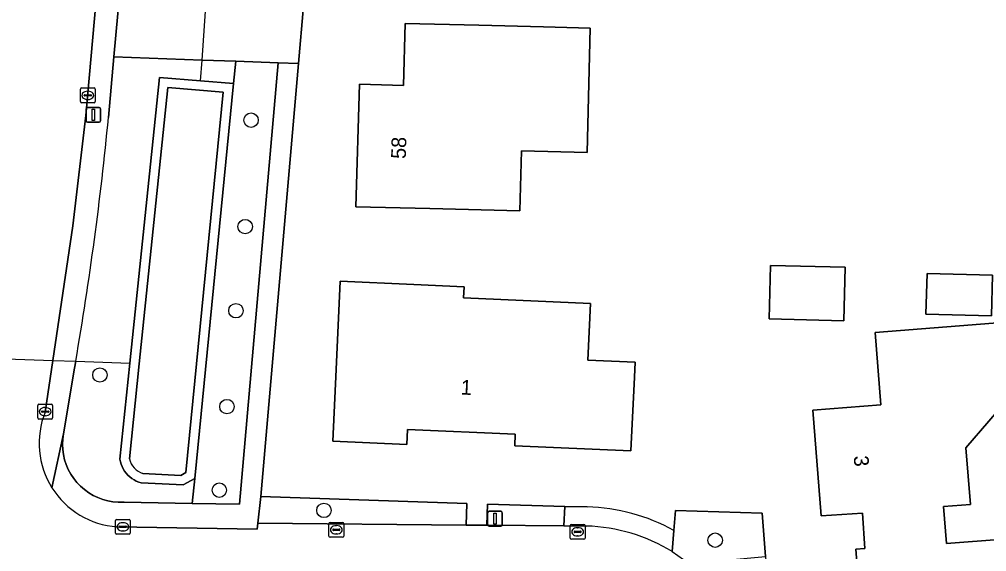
# Model space of a CAD drawing. Extents: x 157320 to 158835, y 386650 to 388491.
# Drawn here: x 158231.7 to 158297.3, y 387645.5 to 387681.5 of the extents above; entities that cross this region are included whole.
import ezdxf

# ---------------------------------------------------------------- set-up
doc = ezdxf.new("R2010")
doc.units = 0
for name, color, linetype in [('IMGEO_Boom', 7, 'Continuous'), ('IMGEO_Duiker', 7, 'Continuous'), ('IMGEO_Erf', 7, 'Continuous'), ('IMGEO_Groenvoorziening', 7, 'Continuous'), ('IMGEO_Kolk', 7, 'Continuous'), ('IMGEO_Lichtmast', 7, 'Continuous'), ('IMGEO_Oever', 7, 'Continuous'), ('IMGEO_Pand', 7, 'Continuous'), ('IMGEO_Pand_nummerreeks', 7, 'Continuous'), ('IMGEO_Rijbaan_lokaal_gesloten', 7, 'Continuous'), ('IMGEO_Voetpad_open', 7, 'Continuous'), ('IMGEO_Waterloop', 7, 'Continuous')]:
    doc.layers.add(name, color=color, linetype=linetype)

msp = doc.modelspace()

# ---------------------------------------------------------------- linework, layer by layer
at = {"layer": 'IMGEO_Boom'}
for centre in [(158247.422, 387674.719), (158247.023, 387667.514), (158246.395, 387661.817), (158237.179, 387657.466), (158245.788, 387655.328), (158245.271, 387649.669), (158252.359, 387648.296), (158278.865, 387646.281)]:
    msp.add_circle(centre, 0.489, dxfattribs=at)
at = {"layer": 'IMGEO_Duiker'}
for points in [[(158244.003, 387677.389), (158244.099, 387678.791), (158244.621, 387686.424), (158244.796, 387688.977)], [(158222, 387658.862), (158225.556, 387658.741), (158227.037, 387658.691), (158233.989, 387658.454), (158235.542, 387658.401), (158239.211, 387658.277)]]:
    msp.add_lwpolyline(points, dxfattribs=at)
at = {"layer": 'IMGEO_Erf'}
for points in [[(158323.269, 387716.806), (158254.131, 387717.274), (158251.317, 387686.195), (158250.98, 387682.434), (158250.635, 387678.556), (158248.073, 387649.249), (158262.047, 387648.776), (158261.993, 387647.308), (158263.394, 387647.297), (158263.438, 387648.729), (158268.672, 387648.552), (158270.196, 387648.539)], [(158276.07, 387646.945), (158276.171, 387648.299), (158282.054, 387648.1), (158282.28, 387645.169), (158283.282, 387632.086), (158283.934, 387623.677), (158284.055, 387622.114), (158284.202, 387620.221), (158284.577, 387615.351), (158285.6, 387602.082), (158285.955, 387597.47)]]:
    msp.add_lwpolyline(points, dxfattribs=at)
for points in [[(158270.185, 387672.534), (158265.746, 387672.648), (158265.642, 387668.575), (158259.529, 387668.732), (158254.53, 387668.86), (158254.77, 387677.15), (158257.756, 387677.076), (158257.86, 387681.27), (158262.859, 387681.142), (158267.238, 387681.029), (158270.402, 387680.947)], [(158282.521, 387661.261), (158282.614, 387664.888), (158287.679, 387664.758), (158287.585, 387661.131)], [(158293.15, 387661.593), (158293.221, 387664.344), (158297.665, 387664.229), (158297.593, 387661.478)], [(158265.29, 387652.67), (158265.325, 387653.459), (158258.012, 387653.781), (158257.967, 387652.767), (158252.972, 387652.992), (158253.19, 387657.83), (158253.46, 387663.81), (158258.456, 387663.59), (158261.854, 387663.44), (158261.821, 387662.682), (158270.415, 387662.303), (158270.246, 387658.471), (158273.44, 387658.33), (158273.393, 387657.325), (158273.16, 387652.33)], [(158293.845, 387640.182), (158288.86, 387639.79), (158288.4, 387645.68), (158289.006, 387645.722), (158288.839, 387648.114), (158286.04, 387647.92), (158285.48, 387655.09), (158290.095, 387655.453), (158289.71, 387660.347), (158298.571, 387661.044), (158298.956, 387656.15), (158295.861, 387652.527), (158296.162, 387648.709), (158294.348, 387648.566), (158294.545, 387646.054), (158298.383, 387646.356), (158298.838, 387640.575)]]:
    msp.add_lwpolyline(points, close=True, dxfattribs=at)
msp.add_arc((158269.788, 387635.417), 13.129, 61.41455, 88.22052, dxfattribs=at)
at = {"layer": 'IMGEO_Groenvoorziening'}
msp.add_lwpolyline([(158235.542, 387658.401), (158235.459, 387657.923), (158234.707, 387653.482), (158234.661, 387653.132), (158234.646, 387652.779), (158234.663, 387652.426), (158234.711, 387652.076), (158234.791, 387651.732), (158234.901, 387651.396), (158235.04, 387651.072), (158235.208, 387650.761), (158235.403, 387650.466), (158235.623, 387650.19), (158235.868, 387649.935), (158236.134, 387649.703), (158236.419, 387649.495), (158236.722, 387649.314), (158237.041, 387649.161), (158237.371, 387649.036), (158237.712, 387648.942), (158238.059, 387648.878), (158238.411, 387648.846), (158238.764, 387648.845), (158238.826, 387648.848), (158243.434, 387648.772), (158243.601, 387650.464), (158242.824, 387650.022), (158239.982, 387650.163), (158239.81, 387650.216), (158239.648, 387650.283), (158239.493, 387650.364), (158239.345, 387650.458), (158239.207, 387650.566), (158239.078, 387650.685), (158238.961, 387650.815), (158238.856, 387650.955), (158238.764, 387651.104), (158238.686, 387651.261), (158238.621, 387651.424), (158238.572, 387651.592), (158238.538, 387651.764), (158239.211, 387658.277), (158241.208, 387677.612), (158244.003, 387677.389), (158246.24, 387677.211), (158246.387, 387678.709), (158244.099, 387678.791), (158238.135, 387679.005), (158237.763, 387674.909)], dxfattribs=at)
for points in [[(158243.434, 387648.772), (158246.643, 387648.719), (158249.258, 387678.606), (158246.387, 387678.709), (158246.24, 387677.211), (158243.601, 387650.464)], [(158261.993, 387647.308), (158262.047, 387648.776), (158248.073, 387649.249), (158247.87, 387647.427)], [(158268.621, 387647.253), (158268.672, 387648.552), (158263.438, 387648.729), (158263.394, 387647.297)], [(158282.28, 387645.169), (158282.054, 387648.1), (158276.171, 387648.299), (158276.07, 387646.945), (158275.962, 387645.506), (158277.115, 387644.703)]]:
    msp.add_lwpolyline(points, close=True, dxfattribs=at)
msp.add_arc((158013.45, 387696.685), 225.368, 350.21957, 354.45522, dxfattribs=at)
at = {"layer": 'IMGEO_Kolk'}
for p, q in [((158235.858, 387675.973), (158235.858, 387676.825)), ((158235.933, 387676.899), (158236.785, 387676.899)), ((158236.859, 387676.825), (158236.859, 387675.973)), ((158236.117, 387676.393), (158236.117, 387676.405)), ((158236.555, 387676.356), (158236.157, 387676.356)), ((158236.16, 387676.442), (158236.558, 387676.442)), ((158236.369, 387676.119), (158236.344, 387676.119)), ((158236.346, 387676.679), (158236.371, 387676.679)), ((158236.601, 387676.405), (158236.601, 387676.393)), ((158236.785, 387675.899), (158235.933, 387675.899)), ((158232.972, 387654.558), (158232.972, 387655.41)), ((158233.047, 387655.484), (158233.899, 387655.484)), ((158233.46, 387655.264), (158233.485, 387655.264)), ((158233.973, 387655.41), (158233.973, 387654.558)), ((158233.899, 387654.484), (158233.047, 387654.484)), ((158233.231, 387654.978), (158233.231, 387654.99)), ((158233.669, 387654.941), (158233.271, 387654.941)), ((158233.274, 387655.027), (158233.672, 387655.027)), ((158233.483, 387654.704), (158233.458, 387654.704)), ((158233.715, 387654.99), (158233.715, 387654.978)), ((158238.238, 387646.762), (158238.238, 387647.614)), ((158238.313, 387647.688), (158239.165, 387647.688)), ((158238.726, 387647.468), (158238.751, 387647.468)), ((158239.239, 387647.614), (158239.239, 387646.762)), ((158252.699, 387646.559), (158252.699, 387647.411)), ((158252.774, 387647.485), (158253.626, 387647.485)), ((158253.187, 387647.265), (158253.212, 387647.265)), ((158253.7, 387647.411), (158253.7, 387646.559)), ((158269.047, 387646.42), (158269.047, 387647.272)), ((158269.122, 387647.346), (158269.974, 387647.346)), ((158270.048, 387647.272), (158270.048, 387646.42)), ((158239.165, 387646.688), (158238.313, 387646.688)), ((158238.497, 387647.182), (158238.497, 387647.194)), ((158238.935, 387647.145), (158238.537, 387647.145)), ((158238.54, 387647.231), (158238.938, 387647.231)), ((158238.749, 387646.908), (158238.724, 387646.908)), ((158238.981, 387647.194), (158238.981, 387647.182)), ((158252.958, 387646.979), (158252.958, 387646.991)), ((158253.396, 387646.942), (158252.998, 387646.942)), ((158253.001, 387647.028), (158253.399, 387647.028)), ((158253.21, 387646.705), (158253.185, 387646.705)), ((158253.442, 387646.991), (158253.442, 387646.979)), ((158269.306, 387646.84), (158269.306, 387646.852)), ((158269.744, 387646.803), (158269.346, 387646.803)), ((158269.349, 387646.889), (158269.747, 387646.889)), ((158269.535, 387647.126), (158269.56, 387647.126)), ((158269.79, 387646.852), (158269.79, 387646.84)), ((158253.626, 387646.485), (158252.774, 387646.485)), ((158269.974, 387646.346), (158269.122, 387646.346)), ((158269.558, 387646.566), (158269.533, 387646.566))]:
    msp.add_line(p, q, dxfattribs=at)
for points in [[(158235.858, 387675.973), (158235.858, 387676.825)], [(158235.933, 387676.899), (158236.785, 387676.899)], [(158236.859, 387676.825), (158236.859, 387675.973)], [(158236.785, 387675.899), (158235.933, 387675.899)], [(158232.972, 387654.558), (158232.972, 387655.41)], [(158233.047, 387655.484), (158233.899, 387655.484)], [(158233.973, 387655.41), (158233.973, 387654.558)], [(158233.899, 387654.484), (158233.047, 387654.484)], [(158238.238, 387646.762), (158238.238, 387647.614)], [(158238.313, 387647.688), (158239.165, 387647.688)], [(158239.239, 387647.614), (158239.239, 387646.762)], [(158252.699, 387646.559), (158252.699, 387647.411)], [(158252.774, 387647.485), (158253.626, 387647.485)], [(158253.7, 387647.411), (158253.7, 387646.559)], [(158269.047, 387646.42), (158269.047, 387647.272)], [(158269.122, 387647.346), (158269.974, 387647.346)], [(158270.048, 387647.272), (158270.048, 387646.42)], [(158239.165, 387646.688), (158238.313, 387646.688)], [(158253.626, 387646.485), (158252.774, 387646.485)], [(158269.974, 387646.346), (158269.122, 387646.346)]]:
    msp.add_lwpolyline(points, dxfattribs=at)
for centre, radius, start, end in [((158235.935, 387676.823), 0.0765, 91.55205, 178.44795), ((158235.935, 387676.823), 0.0765, 91.55205, 178.44795), ((158236.783, 387676.823), 0.0765, 1.55205, 88.44795), ((158236.783, 387676.823), 0.0765, 1.55205, 88.44795), ((158236.157, 387676.402), 0.0403, 85.87752, 175.75265), ((158236.154, 387676.392), 0.0366, 178.93798, 274.71019), ((158236.558, 387676.399), 0.043, 264.86636, 352.45326), ((158236.562, 387676.404), 0.0386, 1.73085, 96.63898), ((158235.935, 387675.975), 0.0765, 181.55205, 268.44795), ((158235.935, 387675.975), 0.0765, 181.55205, 268.44795), ((158236.783, 387675.975), 0.0765, 271.55205, 358.44795), ((158236.783, 387675.975), 0.0765, 271.55205, 358.44795), ((158233.049, 387655.408), 0.0765, 91.55205, 178.44795), ((158233.049, 387655.408), 0.0765, 91.55205, 178.44795), ((158233.897, 387655.408), 0.0765, 1.55205, 88.44795), ((158233.897, 387655.408), 0.0765, 1.55205, 88.44795), ((158233.049, 387654.56), 0.0765, 181.55205, 268.44795), ((158233.049, 387654.56), 0.0765, 181.55205, 268.44795), ((158233.271, 387654.987), 0.0403, 85.87752, 175.75265), ((158233.268, 387654.977), 0.0366, 178.93798, 274.71019), ((158233.672, 387654.984), 0.043, 264.86636, 352.45326), ((158233.676, 387654.989), 0.0386, 1.73085, 96.63898), ((158233.897, 387654.56), 0.0765, 271.55205, 358.44795), ((158233.897, 387654.56), 0.0765, 271.55205, 358.44795), ((158238.315, 387647.612), 0.0765, 91.55205, 178.44795), ((158238.315, 387647.612), 0.0765, 91.55205, 178.44795), ((158239.163, 387647.612), 0.0765, 1.55205, 88.44795), ((158239.163, 387647.612), 0.0765, 1.55205, 88.44795), ((158252.776, 387647.409), 0.0765, 91.55205, 178.44795), ((158252.776, 387647.409), 0.0765, 91.55205, 178.44795), ((158253.624, 387647.409), 0.0765, 1.55205, 88.44795), ((158253.624, 387647.409), 0.0765, 1.55205, 88.44795), ((158269.124, 387647.27), 0.0765, 91.55205, 178.44795), ((158269.124, 387647.27), 0.0765, 91.55205, 178.44795), ((158269.972, 387647.27), 0.0765, 1.55205, 88.44795), ((158269.972, 387647.27), 0.0765, 1.55205, 88.44795), ((158238.315, 387646.764), 0.0765, 181.55205, 268.44795), ((158238.315, 387646.764), 0.0765, 181.55205, 268.44795), ((158238.537, 387647.191), 0.0403, 85.87752, 175.75265), ((158238.534, 387647.181), 0.0366, 178.93798, 274.71019), ((158238.938, 387647.188), 0.043, 264.86636, 352.45326), ((158238.942, 387647.193), 0.0386, 1.73085, 96.63898), ((158239.163, 387646.764), 0.0765, 271.55205, 358.44795), ((158239.163, 387646.764), 0.0765, 271.55205, 358.44795), ((158252.998, 387646.988), 0.0403, 85.87752, 175.75265), ((158252.995, 387646.978), 0.0366, 178.93798, 274.71019), ((158253.399, 387646.985), 0.043, 264.86636, 352.45326), ((158253.403, 387646.99), 0.0386, 1.73085, 96.63898), ((158269.346, 387646.849), 0.0403, 85.87752, 175.75265), ((158269.343, 387646.839), 0.0366, 178.93798, 274.71019), ((158269.747, 387646.846), 0.043, 264.86636, 352.45326), ((158269.751, 387646.851), 0.0386, 1.73085, 96.63898), ((158252.776, 387646.561), 0.0765, 181.55205, 268.44795), ((158252.776, 387646.561), 0.0765, 181.55205, 268.44795), ((158253.624, 387646.561), 0.0765, 271.55205, 358.44795), ((158253.624, 387646.561), 0.0765, 271.55205, 358.44795), ((158269.124, 387646.422), 0.0765, 181.55205, 268.44795), ((158269.124, 387646.422), 0.0765, 181.55205, 268.44795), ((158269.972, 387646.422), 0.0765, 271.55205, 358.44795), ((158269.972, 387646.422), 0.0765, 271.55205, 358.44795)]:
    msp.add_arc(centre, radius, start, end, dxfattribs=at)
for centre, major_axis, ratio, start_param, end_param in [((158236.345, 387676.399), (-0.387, 0.002), 0.722429, 4.712389, 7.853982), ((158236.37, 387676.399), (-0.39, 0.002), 0.717154, 1.570796, 4.712389), ((158233.459, 387654.984), (-0.387, 0.002), 0.722429, 4.712389, 7.853982), ((158233.484, 387654.984), (-0.39, 0.002), 0.717154, 1.570796, 4.712389), ((158238.725, 387647.188), (-0.387, 0.002), 0.722429, 4.712389, 7.853982), ((158238.75, 387647.188), (-0.39, 0.002), 0.717154, 1.570796, 4.712389), ((158253.186, 387646.985), (-0.387, 0.002), 0.722429, 4.712389, 7.853982), ((158253.211, 387646.985), (-0.39, 0.002), 0.717154, 1.570796, 4.712389), ((158269.534, 387646.846), (-0.387, 0.002), 0.722429, 4.712389, 7.853982), ((158269.559, 387646.846), (-0.39, 0.002), 0.717154, 1.570796, 4.712389)]:
    msp.add_ellipse(centre, major_axis=major_axis, ratio=ratio, start_param=start_param, end_param=end_param, dxfattribs=at)
at = {"layer": 'IMGEO_Lichtmast'}
for p, q in [((158236.241, 387674.681), (158236.241, 387675.481)), ((158236.241, 387675.481), (158236.241, 387674.681)), ((158236.341, 387675.581), (158237.131, 387675.581)), ((158237.131, 387675.581), (158236.341, 387675.581)), ((158237.231, 387675.481), (158237.231, 387674.681)), ((158237.231, 387674.681), (158237.231, 387675.481)), ((158237.131, 387674.581), (158236.341, 387674.581)), ((158236.341, 387674.581), (158237.131, 387674.581)), ((158263.451, 387647.338), (158263.451, 387648.138)), ((158263.451, 387648.138), (158263.451, 387647.338)), ((158263.551, 387648.238), (158264.341, 387648.238)), ((158264.341, 387648.238), (158263.551, 387648.238)), ((158264.441, 387648.138), (158264.441, 387647.338)), ((158264.441, 387647.338), (158264.441, 387648.138)), ((158264.341, 387647.238), (158263.551, 387647.238)), ((158263.551, 387647.238), (158264.341, 387647.238))]:
    msp.add_line(p, q, dxfattribs=at)
for points in [[(158236.661, 387675.456), (158236.811, 387675.456), (158236.811, 387674.706), (158236.661, 387674.706), (158236.661, 387675.456)], [(158263.871, 387648.113), (158264.021, 387648.113), (158264.021, 387647.363), (158263.871, 387647.363), (158263.871, 387648.113)]]:
    msp.add_lwpolyline(points, dxfattribs=at)
for centre, start, end in [((158236.341, 387675.481), 90, 180), ((158236.341, 387675.481), 90, 180), ((158237.131, 387675.481), 0, 90), ((158237.131, 387675.481), 360, 90), ((158236.341, 387674.681), 180, 270), ((158236.341, 387674.681), 180, 270), ((158237.131, 387674.681), 270, 0), ((158237.131, 387674.681), 270, 0), ((158263.551, 387648.138), 90, 180), ((158263.551, 387648.138), 90, 180), ((158264.341, 387648.138), 0, 90), ((158264.341, 387648.138), 360, 90), ((158263.551, 387647.338), 180, 270), ((158263.551, 387647.338), 180, 270), ((158264.341, 387647.338), 270, 0), ((158264.341, 387647.338), 270, 0)]:
    msp.add_arc(centre, 0.1, start, end, dxfattribs=at)
at = {"layer": 'IMGEO_Oever'}
msp.add_lwpolyline([(158246.24, 387677.211), (158244.003, 387677.389), (158241.208, 387677.612), (158239.211, 387658.277), (158238.538, 387651.764), (158238.572, 387651.592), (158238.621, 387651.424), (158238.686, 387651.261), (158238.764, 387651.104), (158238.856, 387650.955), (158238.961, 387650.815), (158239.078, 387650.685), (158239.207, 387650.566), (158239.345, 387650.458), (158239.493, 387650.364), (158239.648, 387650.283), (158239.81, 387650.216), (158239.982, 387650.163), (158242.824, 387650.022), (158243.601, 387650.464)], close=True, dxfattribs=at)
for points in [[(158239.184, 387651.794), (158239.847, 387658.211), (158241.78, 387676.925), (158245.54, 387676.625)], [(158245.54, 387676.625), (158242.997, 387650.856), (158242.67, 387650.67), (158240.094, 387650.798)]]:
    msp.add_lwpolyline(points, dxfattribs=at)
msp.add_arc((158240.462, 387652.048), 1.303, 191.23174, 253.60131, dxfattribs=at)
at = {"layer": 'IMGEO_Pand'}
for points in [[(158262.859, 387681.142), (158257.86, 387681.27), (158257.756, 387677.076), (158254.77, 387677.15), (158254.53, 387668.86), (158259.529, 387668.732), (158265.642, 387668.575), (158265.746, 387672.648), (158270.185, 387672.534), (158270.402, 387680.947), (158267.238, 387681.029)], [(158287.679, 387664.758), (158282.614, 387664.888), (158282.521, 387661.261), (158287.585, 387661.131)], [(158297.665, 387664.229), (158293.221, 387664.344), (158293.15, 387661.593), (158297.593, 387661.478)], [(158258.456, 387663.59), (158253.46, 387663.81), (158253.19, 387657.83), (158252.972, 387652.992), (158257.967, 387652.767), (158258.012, 387653.781), (158265.325, 387653.459), (158265.29, 387652.67), (158273.16, 387652.33), (158273.393, 387657.325), (158273.44, 387658.33), (158270.246, 387658.471), (158270.415, 387662.303), (158261.821, 387662.682), (158261.854, 387663.44)], [(158295.861, 387652.527), (158298.956, 387656.15), (158298.571, 387661.044), (158289.71, 387660.347), (158290.095, 387655.453), (158285.48, 387655.09), (158286.04, 387647.92), (158288.839, 387648.114), (158289.006, 387645.722), (158288.4, 387645.68), (158288.86, 387639.79), (158293.845, 387640.182), (158298.838, 387640.575), (158298.383, 387646.356), (158294.545, 387646.054), (158294.348, 387648.566), (158296.162, 387648.709)]]:
    msp.add_lwpolyline(points, close=True, dxfattribs=at)
at = {"layer": 'IMGEO_Rijbaan_lokaal_gesloten'}
for points in [[(158233.465, 387654.942), (158233.989, 387658.454), (158235.347, 387667.558), (158236.237, 387675.039), (158237.271, 387686.675), (158239.798, 387715.124)], [(158270.155, 387647.24), (158268.621, 387647.253), (158263.394, 387647.297), (158261.993, 387647.308), (158247.87, 387647.427), (158247.827, 387647.028), (158238.336, 387647.194)]]:
    msp.add_lwpolyline(points, dxfattribs=at)
for centre, radius, start, end in [((158238.733, 387652.846), 5.67, 158.30654, 185.22449), ((158238.75, 387652.854), 5.687, 185.29038, 212.11518), ((158238.729, 387652.844), 5.664, 212.14228, 266.02211), ((158269.784, 387635.408), 11.838, 58.5431, 88.20511)]:
    msp.add_arc(centre, radius, start, end, dxfattribs=at)
at = {"layer": 'IMGEO_Voetpad_open'}
for points in [[(158237.763, 387674.909), (158238.135, 387679.005), (158238.82, 387686.622), (158237.271, 387686.675), (158236.237, 387675.039), (158235.347, 387667.558), (158233.989, 387658.454), (158233.465, 387654.942)], [(158248.073, 387649.249), (158250.635, 387678.556), (158249.258, 387678.606), (158246.643, 387648.719), (158243.434, 387648.772), (158238.826, 387648.848), (158238.764, 387648.845), (158238.411, 387648.846), (158238.059, 387648.878), (158237.712, 387648.942), (158237.371, 387649.036), (158237.041, 387649.161), (158236.722, 387649.314), (158236.419, 387649.495), (158236.134, 387649.703), (158235.868, 387649.935), (158235.623, 387650.19), (158235.403, 387650.466), (158235.208, 387650.761), (158235.04, 387651.072), (158234.901, 387651.396), (158234.791, 387651.732), (158234.711, 387652.076), (158234.663, 387652.426), (158234.646, 387652.779), (158234.661, 387653.132), (158234.707, 387653.482), (158233.933, 387649.831)], [(158235.459, 387657.923), (158235.542, 387658.401)], [(158233.933, 387649.831), (158234.707, 387653.482), (158235.459, 387657.923)], [(158238.336, 387647.194), (158247.827, 387647.028), (158247.87, 387647.427), (158248.073, 387649.249)], [(158270.196, 387648.539), (158268.672, 387648.552), (158268.621, 387647.253), (158270.155, 387647.24)], [(158275.962, 387645.506), (158276.07, 387646.945)]]:
    msp.add_lwpolyline(points, dxfattribs=at)
msp.add_lwpolyline([(158250.98, 387682.434), (158251.317, 387686.195), (158249.948, 387686.242), (158247.343, 387686.331), (158244.621, 387686.424), (158238.82, 387686.622), (158238.135, 387679.005), (158244.099, 387678.791), (158246.387, 387678.709), (158249.258, 387678.606), (158250.635, 387678.556)], close=True, dxfattribs=at)
for centre, radius, start, end in [((158013.45, 387696.685), 225.368, 350.21957, 354.45522), ((158238.733, 387652.846), 5.67, 158.30654, 185.22449), ((158238.75, 387652.854), 5.687, 185.29038, 212.11518), ((158238.729, 387652.844), 5.664, 212.14228, 266.02211), ((158269.788, 387635.417), 13.129, 61.41455, 88.22052), ((158269.784, 387635.408), 11.838, 58.5431, 88.20511)]:
    msp.add_arc(centre, radius, start, end, dxfattribs=at)
at = {"layer": 'IMGEO_Waterloop'}
for points in [[(158245.54, 387676.625), (158241.78, 387676.925), (158239.847, 387658.211), (158239.184, 387651.794)], [(158240.094, 387650.798), (158242.67, 387650.67), (158242.997, 387650.856), (158245.54, 387676.625)]]:
    msp.add_lwpolyline(points, dxfattribs=at)
msp.add_arc((158240.462, 387652.048), 1.303, 191.23174, 253.60131, dxfattribs=at)

# ---------------------------------------------------------------- texts
at = {"layer": 'IMGEO_Pand_nummerreeks'}
for s, rotation, p in [('58', 88.34172, (158257.905, 387672.087)), ('1', 357.47883, (158261.618, 387656.144)), ('3', 274.46592, (158288.25, 387651.976))]:
    msp.add_text(s, height=1, rotation=rotation, dxfattribs=at).set_placement(p)

doc.saveas('drawing.dxf')
